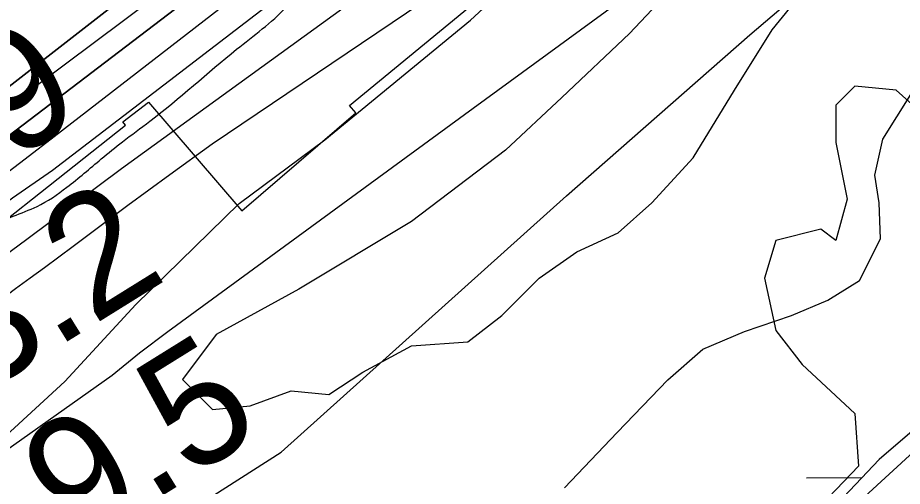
# Model space of a CAD drawing. Extents: x 3392644 to 3430565, y 576657 to 602123.
# Drawn here: x 3402417.5 to 3402905.9, y 584325.4 to 584584.1 of the extents above; entities that cross this region are included whole.
import ezdxf

# ---------------------------------------------------------------- set-up
doc = ezdxf.new("R2010")
doc.units = 0
for name, color, linetype in [('V-RIVR-EDGE', 7, 'Continuous'), ('V-RIVR-RANG', 7, 'Continuous'), ('V-RRAP-RVMT', 7, 'Continuous'), ('V-SITE-VEGE', 7, 'Continuous'), ('V-TOPO-DPTH', 7, 'Continuous'), ('V-TOPO-MAJR', 7, 'Continuous'), ('V-TOPO-MINR', 7, 'Continuous'), ('V-TOPO-WATR', 7, 'Continuous'), ('V-WETL-SWMP', 7, 'Continuous')]:
    doc.layers.add(name, color=color, linetype=linetype)

msp = doc.modelspace()

# ---------------------------------------------------------------- linework, layer by layer
at = {"layer": 'V-RIVR-EDGE'}
msp.add_spline([(3396775.14, 583083.89), (3396813.13, 583077.25), (3396878.17, 583066.49), (3396944.3, 583054.63), (3397040.4, 583038.31), (3397098.86, 583026.47), (3397143.44, 583017.58), (3397248.67, 583000.14), (3397318.11, 582991.93), (3397366.71, 582985.6), (3397425.56, 582983.99), (3397482.58, 582983.48), (3397505.25, 582983.79), (3397523.16, 582984.11), (3397535.58, 582982.98), (3397547.29, 582984.42), (3397553.5, 582984.4), (3397557.52, 582982.93), (3397564.81, 582974.5), (3397565.15, 582965), (3397563.3, 582955.5), (3397562.9, 582944.17), (3397563.63, 582940.51), (3397567.64, 582939.04), (3397569.83, 582934.65), (3397572, 582924.77), (3397574.55, 582922.94), (3397581.49, 582921.46), (3397584.79, 582923.64), (3397587.72, 582927.29), (3397589.58, 582941.18), (3397592.53, 582951.41), (3397596.2, 582957.61), (3397599.87, 582960.89), (3397604.64, 582968.56), (3397610.49, 582971.83), (3397617.81, 582975.47), (3397652.55, 582980.5), (3397688.01, 582979.68), (3397709.94, 582978.53), (3397734.79, 582976.64), (3397757.82, 582975.85), (3397782.68, 582977.62), (3397809.01, 582980.85), (3397835.7, 582984.44), (3397884.71, 582992.36), (3397923.1, 582994.82), (3397953.43, 582993.65), (3397988.88, 582988.44), (3398023.98, 582990.18), (3398046.29, 582997.44), (3398058.01, 583005.82), (3398070.83, 583016.02), (3398086.2, 583024.03), (3398111.07, 583028.35), (3398172.52, 583041.72), (3398207.99, 583048.58), (3398231.38, 583047.79), (3398261.36, 583049.18), (3398286.96, 583052.41), (3398312.56, 583059.29), (3398337.81, 583067.64), (3398383.51, 583070.45), (3398451.14, 583073.57), (3398464.66, 583070.98), (3398479.26, 583062.17), (3398495.66, 583042.02), (3398503.3, 583028.11), (3398512.79, 583021.51), (3398522.66, 583021.48), (3398535.48, 583032.42), (3398552.68, 583038.96), (3398566.94, 583038.56), (3398581.91, 583033.4), (3398603.84, 583032.25), (3398616.27, 583032.22), (3398624.31, 583030.01), (3398639.66, 583030.33), (3398675.85, 583031.71), (3398691.94, 583032.03), (3398705.09, 583030.9), (3398713.5, 583031.98), (3398731.78, 583032.67), (3398752.25, 583032.98), (3398769.08, 583035.5), (3398785.16, 583035.09), (3398791, 583033.62), (3398807.07, 583027), (3398820.95, 583021.84), (3398831.53, 583014.51), (3398866.59, 582999.07), (3398896.89, 582982.54), (3398913.68, 582974.09), (3398926.48, 582974.79), (3398937.8, 582972.94), (3398949.86, 582968.89), (3398961.91, 582965.2), (3398977.27, 582966.63), (3398994.46, 582970.97), (3399010.92, 582975.68), (3399021.17, 582979.68), (3399028.86, 582985.87), (3399040.95, 582996.08), (3399048.27, 583000.08), (3399061.07, 583002.24), (3399090.69, 583006.19), (3399115.92, 583011.24), (3399122.14, 583011.23), (3399129.44, 583009.38), (3399136.01, 583003.15), (3399140.38, 582998.39), (3399145.13, 582998.38), (3399161.95, 582999.43), (3399171.46, 583000.14), (3399183.52, 582999.75), (3399192.29, 582999.72), (3399200.71, 583002.63), (3399201.81, 583006.65), (3399202.19, 583011.4), (3399199.65, 583018.35), (3399194.91, 583023.84), (3399194.56, 583028.6), (3399194.57, 583034.81), (3399197.88, 583043.21), (3399198.26, 583048.69), (3399196.47, 583062.22), (3399193.94, 583072.83), (3399193.58, 583076.12), (3399195.42, 583080.5), (3399198.35, 583083.05), (3399203.11, 583085.6), (3399213.35, 583087.04), (3399220.29, 583086.29), (3399226.85, 583079.69), (3399239.25, 583065.77), (3399254.93, 583052.94), (3399266.62, 583046.7), (3399276.12, 583046.67), (3399289.66, 583051.03), (3399302.47, 583058.67), (3399319.32, 583073.62), (3399325.92, 583081.28), (3399329.58, 583083.83), (3399336.89, 583081.61), (3399352.22, 583075), (3399367.93, 583071.3), (3399390.22, 583066.13), (3399402.65, 583065.73), (3399440.31, 583069.3), (3399461.52, 583073.63), (3399519.3, 583081.16), (3399573.06, 583094.92), (3399604.89, 583102.52), (3399633.41, 583107.57), (3399653.88, 583106.42), (3399671.07, 583108.57), (3399695.94, 583113.63), (3399715.33, 583122.35), (3399740.23, 583137.28), (3399751.59, 583151.14), (3399762.22, 583164.27), (3399774.68, 583175.94), (3399784.2, 583182.5), (3399792.63, 583189.06), (3399795.57, 583195.99), (3399799.59, 583197.45), (3399802.52, 583197.44), (3399809.45, 583193.77), (3399814.94, 583193.75), (3399821.88, 583194.1), (3399845.3, 583201.72), (3399905.65, 583216.56), (3399931.26, 583225.27), (3399967.47, 583235.05), (3399992.35, 583244.13), (3400000.42, 583253.24), (3400007.74, 583257.61), (3400018.35, 583260.51), (3400031.88, 583262.31), (3400047.97, 583265.19), (3400055.29, 583270.65), (3400066.64, 583276.11), (3400079.44, 583279), (3400083.83, 583280.45), (3400095.54, 583285.18), (3400101.39, 583285.53), (3400125.89, 583289.85), (3400153.69, 583298.56), (3400192.84, 583311.99), (3400239.67, 583327.59), (3400291.98, 583342.08), (3400327.1, 583352.23), (3400354.52, 583356.18), (3400375.01, 583360.89), (3400387.44, 583364.88), (3400390, 583364.14), (3400389.25, 583357.93), (3400389.25, 583356.1), (3400393.62, 583348.41), (3400397.25, 583337.8), (3400401.98, 583328.65), (3400413.64, 583316.56), (3400424.96, 583308.85), (3400439.21, 583307.36), (3400460.42, 583310.59), (3400467.01, 583315.33), (3400473.24, 583320.43), (3400475.46, 583330.66), (3400471.53, 583368.32), (3400471.56, 583380.39), (3400472.3, 583385.5), (3400478.16, 583390.24), (3400480.38, 583399.01), (3400481.48, 583402.66), (3400485.15, 583405.94), (3400498.32, 583410.66), (3400503.81, 583414.67), (3400508.21, 583419.41), (3400517, 583425.6), (3400522.86, 583431.8), (3400535.67, 583435.79), (3400564.57, 583444.13), (3400601.51, 583453.54), (3400634.06, 583462.23), (3400664.06, 583471.66), (3400688.58, 583481.84), (3400707.98, 583491.29), (3400725.92, 583502.58), (3400759.21, 583514.93), (3400794.34, 583529.1), (3400829.1, 583542.54), (3400868.99, 583559.25), (3400880.69, 583563.25), (3400906.68, 583575.61), (3400920.95, 583582.89), (3400934.49, 583585.78), (3400950.95, 583590.12), (3400981.32, 583603.21), (3401005.11, 583615.94), (3401022.67, 583620.65), (3401047.18, 583628.63), (3401067.67, 583634.8), (3401097.3, 583646.06), (3401115.59, 583651.49), (3401142.3, 583657.64), (3401149.62, 583661.64), (3401161.69, 583667.1), (3401193.53, 583681.64), (3401226.83, 583695.82), (3401250.24, 583702.34), (3401263.42, 583711.08), (3401269.29, 583717.28), (3401275.87, 583719.82), (3401291.97, 583724.17), (3401309.52, 583727.41), (3401322.7, 583735.79), (3401344.66, 583746.34), (3401352.71, 583749.97), (3401362.22, 583751.78), (3401379.42, 583760.51), (3401398.82, 583769.6), (3401425.17, 583782.33), (3401447.87, 583793.97), (3401460.31, 583801.61), (3401469.83, 583807.8), (3401481.17, 583811.8), (3401489.22, 583812.87), (3401505.33, 583824.9), (3401519.25, 583833.64), (3401536.81, 583842.73), (3401545.23, 583847.46), (3401556.22, 583853.65), (3401577.08, 583864.93), (3401601.24, 583877.3), (3401634.54, 583893.67), (3401648.83, 583904.6), (3401672.26, 583919.89), (3401702.65, 583940.65), (3401720.23, 583955.23), (3401724.63, 583960.7), (3401725.38, 583965.45), (3401725.76, 583971.67), (3401726.13, 583973.49), (3401728.69, 583974.22), (3401733.05, 583964.7), (3401734.88, 583964.7), (3401742.2, 583967.24), (3401756.11, 583975.61), (3401775.15, 583990.92), (3401800.41, 584006.21), (3401823.48, 584021.51), (3401859.37, 584047.37), (3401900.01, 584075.42), (3401938.1, 584104.2), (3401973.26, 584129.7), (3402017.57, 584163.23), (3402052, 584188.73), (3402068.49, 584206.23), (3402087.54, 584223.73), (3402105.12, 584237.21), (3402120.5, 584246.32), (3402139.91, 584263.45), (3402161.52, 584279.48), (3402205.11, 584317.02), (3402240.28, 584346.55), (3402249.43, 584352.74), (3402267, 584360.37), (3402279.09, 584369.84), (3402289.35, 584382.25), (3402295.58, 584388.45), (3402316.09, 584405.58), (3402366.26, 584439.08), (3402387.87, 584455.85), (3402402.52, 584467.87), (3402414.96, 584474.42), (3402428.14, 584479.87), (3402444.61, 584490.43), (3402463.66, 584506.1), (3402475.38, 584515.58), (3402490.4, 584526.87), (3402538.38, 584566.6), (3402565.85, 584589.93), (3402576.85, 584603.79), (3402584.19, 584615.47), (3402588.96, 584620.94), (3402605.08, 584634.06), (3402621.92, 584644.99), (3402632.54, 584652.64), (3402636.57, 584654.82), (3402639.12, 584654.08), (3402643.14, 584651.51), (3402646.06, 584651.87), (3402650.46, 584654.42), (3402655.21, 584657.33), (3402657.78, 584660.98), (3402658.15, 584663.54), (3402657.43, 584667.2), (3402657.8, 584669.75), (3402663.3, 584675.59), (3402665.15, 584682.17), (3402672.1, 584687.27), (3402682.35, 584693.45), (3402693.7, 584699.64), (3402701.76, 584708.03), (3402707.63, 584713.86), (3402719.35, 584722.61), (3402736.94, 584743.03), (3402754.54, 584764.19), (3402758.95, 584773.32), (3402762.27, 584784.64), (3402760.83, 584794.15), (3402761.57, 584796.34), (3402774.39, 584808.37), (3402790.16, 584827.71), (3402794.57, 584836.11), (3402801.88, 584838.65), (3402805.55, 584843.03), (3402807.76, 584848.87), (3402817.65, 584858.35), (3402830.1, 584866.36), (3402842.19, 584879.12), (3402850.26, 584889.7), (3402856.14, 584902.48), (3402862.74, 584909.05), (3402867.86, 584912.69), (3402878.85, 584918.88), (3402888.37, 584926.53), (3402904.49, 584941.48), (3402914.38, 584948.4), (3402928.29, 584956.41), (3402934.88, 584962.97), (3402937.82, 584966.62), (3402938.2, 584971.74), (3402937.49, 584981.24), (3402937.5, 584985.26), (3402953.25, 584998.38), (3402977.78, 585014.77), (3402996.08, 585025.33), (3403016.58, 585033.32), (3403039.62, 585040.21), (3403050.24, 585047.49), (3403059.76, 585052.22), (3403070.36, 585053.66), (3403078.04, 585055.1), (3403086.82, 585058.73), (3403115, 585071.46), (3403146.48, 585086.37), (3403132.2, 585079.82), (3403142.45, 585086.01), (3403170.26, 585097.64), (3403184.91, 585105.28), (3403217.1, 585117.27), (3403261, 585129.59), (3403315.49, 585137.86), (3403347.67, 585142.9), (3403378.02, 585148.3), (3403417.15, 585155.52), (3403455.19, 585164.93), (3403485.93, 585175.09), (3403512.28, 585188.55), (3403532.06, 585206.05), (3403547.09, 585222.46), (3403548.93, 585227.21), (3403552.23, 585230.49), (3403560.64, 585231.56), (3403567.21, 585229.72), (3403575.99, 585229.7), (3403592.09, 585238.43), (3403619.92, 585256.64), (3403671.55, 585292.34), (3403695.34, 585305.8), (3403703.02, 585307.98), (3403726.45, 585322.18), (3403748.06, 585336.38), (3403779.55, 585358.6), (3403809.21, 585377.53), (3403822.77, 585393.59), (3403849.18, 585429.71), (3403874.86, 585465.83), (3403895.4, 585495.03), (3403900.9, 585503.42), (3403902.73, 585503.78), (3403907.12, 585503.77), (3403912.25, 585507.42), (3403928.75, 585531.5), (3403948.93, 585557.77), (3403964.7, 585578.57), (3403972.02, 585584.76), (3403979.71, 585590.23), (3403995.48, 585610.29), (3404005.01, 585622.7), (3404016.37, 585633.64), (3404029.56, 585643.47), (3404037.99, 585651.5), (3404055.97, 585682.52), (3404090.08, 585725.57), (3404116.13, 585765.72), (3404146.2, 585804.39), (3404172.94, 585828.45), (3404201.19, 585866.4), (3404218.43, 585893.04), (3404241.93, 585935.75), (3404254.07, 585966.43), (3404273.19, 586011.35), (3404295.99, 586065.39), (3404324.69, 586140.26), (3404338.69, 586187.01), (3404345.72, 586217.7), (3404351.25, 586238.52), (3404360.45, 586263.72), (3404367.44, 586279.43), (3404369.3, 586292.95), (3404362.76, 586312.34), (3404363.17, 586329.88), (3404363.57, 586342.67), (3404369.08, 586353.63), (3404375.35, 586376.28), (3404377.98, 586402.59), (3404387.58, 586442.78), (3404404.86, 586483.67), (3404421.07, 586535.91), (3404432.49, 586570.61), (3404448.69, 586615.89), (3404459.02, 586653.89), (3404467.16, 586695.17), (3404471.26, 586726.6), (3404473.16, 586754.74), (3404478.79, 586815.41), (3404482.55, 586855.98), (3404480.77, 586876.82), (3404477.15, 586890.35), (3404476.43, 586897.3), (3404479.38, 586906.06), (3404487.09, 586917.74), (3404493.7, 586931.25), (3404496.67, 586951.72), (3404498.57, 586978.76), (3404518.44, 587033.91), (3404529.49, 587065.32), (3404542.74, 587101.11), (3404549.38, 587126.32), (3404556.41, 587159.57), (3404562.7, 587192.45), (3404572.3, 587229.71), (3404578.96, 587262.96), (3404583.78, 587291.46), (3404584.2, 587312.66), (3404584.33, 587365.67), (3404586.26, 587407.7), (3404589.73, 587479.7), (3404590.91, 587511.5), (3404590.2, 587522.47), (3404583.68, 587546.61), (3404570.63, 587590.51), (3404552.86, 587645.02), (3404544.13, 587665.51), (3404532.49, 587688.57), (3404524.85, 587703.21), (3404520.49, 587711.27), (3404519.77, 587718.21), (3404519.8, 587729.91), (3404518.73, 587740.88), (3404513.99, 587745.64), (3404512.17, 587750.04), (3404510.02, 587765.76)], degree=3, dxfattribs=at)
at = {"layer": 'V-RRAP-RVMT'}
for points in [[(3402489.67, 584537.4), (3402541.23, 584477.38), (3402604.21, 584531.47), (3402600.68, 584535.58), (3402705.18, 584621.68), (3402693.92, 584635.33), (3402790.78, 584717.52), (3402774.8, 584736.48), (3402862.08, 584808.52), (3402856.46, 584815.27), (3402961.88, 584902.01), (3402959, 584905.49), (3402979.81, 584917.37)], [(3401758.15, 583995.51), (3401880.03, 584080.45), (3401881.98, 584077.71), (3402003.25, 584164.45), (3402004.75, 584162.33), (3402130.57, 584252.54), (3402127.4, 584256.99), (3402239.69, 584344.15), (3402242.04, 584341.11), (3402364.6, 584435.54), (3402364.45, 584435.73), (3402476.95, 584524.75), (3402475.53, 584526.49), (3402489.67, 584537.4)]]:
    msp.add_lwpolyline(points, dxfattribs=at)
at = {"layer": 'V-SITE-VEGE'}
for points in [[(3402158.72, 584202.55), (3402210.33, 584237.99), (3402233.47, 584255.71), (3402247.72, 584271.68), (3402265.51, 584280.53), (3402277.95, 584280.5), (3402292.15, 584275.13), (3402301.02, 584271.56), (3402329.47, 584280.38), (3402373.98, 584319.39), (3402443.43, 584383.22), (3402482.62, 584425.8), (3402539.78, 584481.42), (3402587.11, 584516.56), (3402667.52, 584582.72), (3402730.21, 584640.61)], [(3402786.35, 584608.48), (3402755.24, 584575.27), (3402717.91, 584539.99), (3402686.79, 584510.93), (3402634.94, 584471.49), (3402572.72, 584434.13), (3402527.09, 584409.22), (3402508.43, 584384.31), (3402525.02, 584367.71), (3402545.76, 584369.79), (3402568.57, 584378.09), (3402589.31, 584376.01), (3402607.98, 584388.47), (3402634.94, 584403), (3402666.06, 584405.07), (3402684.72, 584419.6), (3402705.46, 584440.36), (3402726.2, 584454.89), (3402749.02, 584465.27), (3402767.69, 584481.87), (3402790.5, 584506.78), (3402813.31, 584544.14), (3402834.05, 584577.35), (3402861.02, 584610.56)], [(3402923.24, 584525.46), (3402902.5, 584544.14), (3402879.68, 584546.22), (3402869.31, 584535.84), (3402869.31, 584515.08), (3402875.53, 584483.95), (3402869.31, 584461.11), (3402861.02, 584467.34), (3402836.13, 584461.11), (3402829.91, 584440.36), (3402836.13, 584411.3), (3402850.65, 584392.62), (3402879.68, 584365.64), (3402881.76, 584336.58), (3402836.13, 584288.84), (3402680.57, 584139.39), (3402649.46, 584104.1), (3402622.5, 584064.67), (3402589.31, 584031.45), (3402549.91, 583985.79)]]:
    msp.add_lwpolyline(points, dxfattribs=at)
at = {"layer": 'V-TOPO-DPTH'}
for points in [[(3404366.79, 586726.64), (3404126.48, 586002.1), (3404117.55, 585979.13), (3404107.16, 585956.94), (3403294.68, 585197.12), (3403289.47, 585193.58), (3403281.51, 585188.05), (3403273.64, 585182.41), (3403265.88, 585176.62), (3403258.2, 585170.71), (3403112.73, 585056.41), (3403032.24, 584993.44), (3402951.57, 584930.72), (3402870.62, 584868.34), (3402789.5, 584806.2), (3402412.76, 584518.94), (3402403.94, 584512.27), (3402395.08, 584505.65), (3402386.16, 584499.11), (3402377.21, 584492.61), (3401565.16, 583871.86)], [(3401565.16, 583871.86), (3402377.21, 584492.61), (3402386.16, 584499.11), (3402395.08, 584505.65), (3402403.94, 584512.27), (3402412.76, 584518.94), (3402789.5, 584806.2), (3402870.62, 584868.34), (3402951.57, 584930.72), (3403032.24, 584993.44), (3403112.73, 585056.41), (3403258.2, 585170.71), (3403265.88, 585176.62), (3403273.64, 585182.41), (3403281.51, 585188.05), (3403289.47, 585193.58), (3403294.68, 585197.12), (3404107.16, 585956.94), (3404117.55, 585979.13), (3404126.48, 586002.1), (3404366.79, 586726.64)], [(3401704.8, 584063.29), (3401801.84, 584128.12), (3401898.71, 584193.2), (3401995.32, 584258.65), (3402091.77, 584324.36), (3402383.35, 584523.85), (3402383.6, 584524.03), (3402383.73, 584524.12), (3402383.85, 584524.21), (3402389.96, 584528.76), (3402393.14, 584531.13), (3402396.3, 584533.52), (3402399.45, 584535.93), (3402402.58, 584538.35), (3403217.47, 585171.83), (3403235.56, 585185.77), (3403253.74, 585199.59), (3403272.04, 585213.25), (3403290.43, 585226.8), (3404076.54, 585961.79), (3404081.13, 585969.46), (3404084.93, 585977.55), (3404088.2, 585985.92), (3404139.67, 586140.19)], [(3404139.67, 586140.19), (3404088.2, 585985.92), (3404084.93, 585977.55), (3404081.13, 585969.46), (3404076.54, 585961.79), (3403290.43, 585226.8), (3403272.04, 585213.25), (3403253.74, 585199.59), (3403235.56, 585185.77), (3403217.47, 585171.83), (3402402.58, 584538.35), (3402399.45, 584535.93), (3402396.3, 584533.52), (3402393.14, 584531.13), (3402389.96, 584528.76), (3402383.85, 584524.21), (3402383.73, 584524.12), (3402383.6, 584524.03), (3402383.35, 584523.85), (3402091.77, 584324.36), (3401995.32, 584258.65), (3401898.71, 584193.2), (3401801.84, 584128.12), (3401704.8, 584063.29)], [(3404240.62, 586095.85), (3404194.3, 585959.74), (3404182.31, 585930.82), (3404170.33, 585905.3), (3404156.67, 585891.72), (3404028.69, 585783.05), (3403554.24, 585351.71), (3403349.49, 585185.34), (3403317.08, 585163.28), (3403294.92, 585151.41), (3403204.49, 585078.42), (3403032.19, 584951.13), (3402890.59, 584847.61), (3402436.78, 584499.65), (3402414.61, 584484.38), (3402394.14, 584469.11), (3402141.61, 584263.69), (3401982.93, 584136.37), (3401639.12, 583855.4)], [(3404240.62, 586095.85), (3404194.3, 585959.74), (3404182.31, 585930.82), (3404170.33, 585905.3), (3404156.67, 585891.72), (3404028.69, 585783.05), (3403554.24, 585351.71), (3403349.49, 585185.34), (3403317.08, 585163.28), (3403294.92, 585151.41), (3403204.49, 585078.42), (3403032.19, 584951.13), (3402890.59, 584847.61), (3402436.78, 584499.65), (3402414.61, 584484.38), (3402394.14, 584469.11), (3402141.61, 584263.69), (3401982.93, 584136.37), (3401639.12, 583855.4)], [(3401593.91, 583800.4), (3402384.13, 584410.01), (3402389.45, 584414.42), (3402394.94, 584418.65), (3402400.46, 584422.84), (3402406.01, 584426.99), (3402411.59, 584431.1), (3402416.33, 584434.56), (3402424.28, 584440.39), (3402432.23, 584446.24), (3402440.15, 584452.11), (3402448.07, 584458), (3402478.33, 584480.57), (3402501.48, 584497.59), (3402524.79, 584514.39), (3402896.92, 584765.42), (3402971.73, 584815.06)]]:
    msp.add_lwpolyline(points, dxfattribs=at)
at = {"layer": 'V-TOPO-MAJR'}
msp.add_lwpolyline([(3402037.56, 583701.34), (3402078.1, 583732.98), (3402120.36, 583762.59), (3402597.96, 584070.43), (3402604.48, 584074.6), (3402611.01, 584078.76), (3402617.56, 584082.88), (3402624.12, 584086.97), (3402632.07, 584091.9), (3402634.66, 584093.54), (3402637.23, 584095.2), (3402639.78, 584096.91), (3402642.31, 584098.64), (3402644.79, 584100.43), (3402647.22, 584102.29), (3402649.59, 584104.23), (3402651.91, 584106.22), (3402660.29, 584113.71), (3402666.76, 584119.51), (3402673.21, 584125.32), (3402679.64, 584131.16), (3402686.05, 584137.02), (3403223.11, 584629.93)], dxfattribs=at)
at = {"layer": 'V-TOPO-MINR'}
for points in [[(3401565.16, 583871.86), (3402377.21, 584492.61), (3402386.16, 584499.11), (3402395.08, 584505.65), (3402403.94, 584512.27), (3402412.76, 584518.94), (3402789.5, 584806.2), (3402870.62, 584868.34), (3402951.57, 584930.72), (3403032.24, 584993.44), (3403112.73, 585056.41), (3403258.2, 585170.71), (3403265.88, 585176.62), (3403273.64, 585182.41), (3403281.51, 585188.05), (3403289.47, 585193.58), (3403294.68, 585197.12), (3404107.16, 585956.94), (3404117.55, 585979.13), (3404126.48, 586002.1), (3404366.79, 586726.64)], [(3401783.11, 584089.87), (3402085.68, 584303.26), (3402186.47, 584374.47), (3402380.96, 584511.97), (3402384.48, 584514.48), (3402387.99, 584517.01), (3402391.47, 584519.56), (3402394.95, 584522.14), (3402540.61, 584631.17), (3402616.72, 584688.52), (3402692.58, 584746.18), (3402768.08, 584804.32), (3402843.34, 584862.78), (3403237.86, 585171.24), (3403250.75, 585181.16), (3403263.72, 585190.96), (3403276.84, 585200.57), (3403290.05, 585210.05), (3404085.57, 585948.84), (3404094.15, 585963.2), (3404101.25, 585978.34), (3404107.36, 585994.01), (3404215.72, 586319.79)], [(3401582.74, 583804.59), (3402259.12, 584339.65), (3402356.94, 584413.7), (3402369.94, 584423.2), (3402396.23, 584442.48), (3402422.46, 584461.83), (3402448.62, 584481.28), (3402474.73, 584500.81), (3402904.92, 584812.45), (3403339.22, 585108.61), (3403344.92, 585112.23), (3403350.76, 585115.59), (3403356.81, 585118.55), (3403362.99, 585121.26), (3404166.42, 585889.03), (3404176.59, 585903.63), (3404185.69, 585918.79), (3404193.18, 585934.81), (3404199.6, 585951.4), (3404309.22, 586284.52)], [(3401592.62, 583724.91), (3402562.99, 584344.3), (3402720.57, 584485.76), (3402821.79, 584574.61), (3402924.28, 584661.94), (3403028.67, 584746.99), (3403134.32, 584830.51), (3403400.26, 585036.02), (3403411.59, 585044.86), (3403422.86, 585053.77), (3403434.04, 585062.79), (3403445.16, 585071.88), (3404277.72, 585890.93), (3404283.36, 585904.99), (3404388.52, 586218.53)], [(3401704.8, 584063.29), (3401801.84, 584128.12), (3401898.71, 584193.2), (3401995.32, 584258.65), (3402091.77, 584324.36), (3402383.35, 584523.85), (3402383.6, 584524.03), (3402383.73, 584524.12), (3402383.85, 584524.21), (3402389.96, 584528.76), (3402393.14, 584531.13), (3402396.3, 584533.52), (3402399.45, 584535.93), (3402402.58, 584538.35), (3403217.47, 585171.83), (3403235.56, 585185.77), (3403253.74, 585199.59), (3403272.04, 585213.25), (3403290.43, 585226.8), (3404076.54, 585961.79), (3404081.13, 585969.46), (3404084.93, 585977.55), (3404088.2, 585985.92), (3404139.67, 586140.19)], [(3401626.11, 583789.43), (3402469.67, 584386.74), (3402484.8, 584399.02), (3402500.3, 584410.88), (3402669.02, 584534.16), (3402869.28, 584680.5), (3402969.4, 584753.69), (3403069.52, 584826.88), (3403361.2, 585040.11), (3403382.02, 585055.6), (3403402.67, 585071.32), (3403423.06, 585087.38), (3404257.4, 585883.96), (3404260.39, 585890.06), (3404262.93, 585896.41), (3404305.71, 586024.36), (3404328.44, 586095.13)], [(3401647.28, 583868.93), (3402388.17, 584480.96), (3402403.41, 584492.29), (3402418.56, 584503.76), (3402433.64, 584515.32), (3403135.04, 585057.8)], [(3401593.91, 583800.4), (3402384.13, 584410.01), (3402389.45, 584414.42), (3402394.94, 584418.65), (3402400.46, 584422.84), (3402406.01, 584426.99), (3402411.59, 584431.1), (3402416.33, 584434.56), (3402424.28, 584440.39), (3402432.23, 584446.24), (3402440.15, 584452.11), (3402448.07, 584458), (3402478.33, 584480.57), (3402501.48, 584497.59), (3402524.79, 584514.39), (3402896.92, 584765.42), (3402971.73, 584815.06)]]:
    msp.add_lwpolyline(points, dxfattribs=at)
at = {"layer": 'V-TOPO-WATR'}
msp.add_lwpolyline([(3404240.62, 586095.85), (3404194.3, 585959.74), (3404182.31, 585930.82), (3404170.33, 585905.3), (3404156.67, 585891.72), (3404028.69, 585783.05), (3403554.24, 585351.71), (3403349.49, 585185.34), (3403317.08, 585163.28), (3403294.92, 585151.41), (3403204.49, 585078.42), (3403032.19, 584951.13), (3402890.59, 584847.61), (3402436.78, 584499.65), (3402414.61, 584484.38), (3402394.14, 584469.11), (3402141.61, 584263.69), (3401982.93, 584136.37), (3401639.12, 583855.4)], dxfattribs=at)
at = {"layer": 'V-WETL-SWMP'}
msp.add_line((3402852.99, 584330.13), (3402883.72, 584330.24), dxfattribs=at)
for points in [[(3402719.49, 584324.47), (3402748.57, 584355.14), (3402776.44, 584384.19), (3402795.83, 584401.14), (3402818.85, 584410.82), (3402844.69, 584419.69), (3402864.88, 584428.15), (3402882.25, 584439.05), (3402893.96, 584462.05), (3402893.17, 584481.83), (3402890.75, 584497.18), (3402895.2, 584516.96), (3402910.56, 584541.58)], [(3402927.02, 584369.18), (3402893.1, 584340.13), (3402863.61, 584309.05), (3402852.7, 584296.95), (3402786.86, 584227.94), (3402743.64, 584179.92), (3402717.38, 584146.83), (3402680.62, 584109.7), (3402643.87, 584071.77), (3402616.8, 584037.87), (3402596.6, 584017.29), (3402576, 584000.75)]]:
    msp.add_lwpolyline(points, dxfattribs=at)

# ---------------------------------------------------------------- texts
at = {"layer": 'V-RIVR-RANG'}
for s, rotation, p in [('-19', 32.1521, (3402346.78, 584461.67)), ('13.2', 31.8683, (3402353.33, 584348.37)), ('19.5', 31.8683, (3402406.33, 584263.57))]:
    msp.add_text(s, height=67, rotation=rotation, dxfattribs=at).set_placement(p)

doc.saveas('drawing.dxf')
